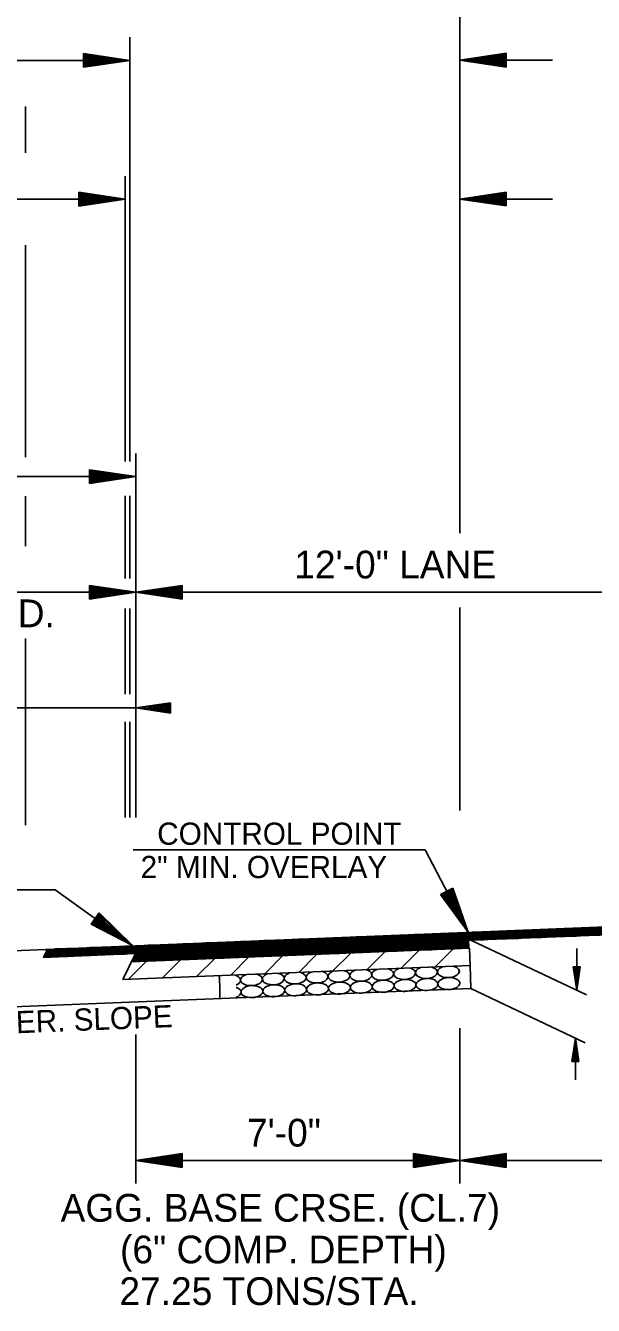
# Model space of a CAD drawing. Extents: x 2263886 to 2266026, y -3122850 to -3121850.
# Drawn here: x 2265581.37 to 2265593.64, y -3122514.63 to -3122486.97 of the extents above; entities that cross this region are included whole.
import ezdxf

# ---------------------------------------------------------------- set-up
doc = ezdxf.new("R2010")
doc.units = 0
doc.layers.add('R_Border Prem', color=7, linetype='Continuous')
doc.layers.add('R_Dimension', color=7, linetype='Continuous')

msp = doc.modelspace()

# ---------------------------------------------------------------- linework, layer by layer
at = {"layer": 'R_Border Prem'}
for p, q in [((2265590.753, -3122480.217), (2265590.753, -3122497.937)), ((2265583.623, -3122487.22), (2265583.623, -3122496.388)), ((2265582.623, -3122487.57), (2265583.623, -3122487.72)), ((2265582.623, -3122487.87), (2265582.623, -3122487.57)), ((2265582.623, -3122487.595), (2265583.456, -3122487.72)), ((2265582.623, -3122487.621), (2265583.284, -3122487.72)), ((2265582.623, -3122487.646), (2265583.118, -3122487.72)), ((2265582.623, -3122487.671), (2265582.948, -3122487.72)), ((2265582.623, -3122487.697), (2265582.781, -3122487.72)), ((2265591.753, -3122487.567), (2265590.753, -3122487.717)), ((2265591.753, -3122487.592), (2265590.92, -3122487.717)), ((2265591.753, -3122487.617), (2265591.092, -3122487.717)), ((2265591.753, -3122487.642), (2265591.258, -3122487.717)), ((2265591.753, -3122487.668), (2265591.428, -3122487.717)), ((2265591.753, -3122487.693), (2265591.595, -3122487.717)), ((2265591.753, -3122487.567), (2265591.753, -3122487.867)), ((2265583.623, -3122487.72), (2265567.047, -3122487.72)), ((2265582.623, -3122487.87), (2265583.623, -3122487.72)), ((2265582.623, -3122487.769), (2265582.948, -3122487.72)), ((2265582.623, -3122487.82), (2265583.284, -3122487.72)), ((2265582.623, -3122487.845), (2265583.456, -3122487.72)), ((2265582.623, -3122487.795), (2265583.118, -3122487.72)), ((2265582.623, -3122487.744), (2265582.781, -3122487.72)), ((2265592.753, -3122487.717), (2265590.753, -3122487.717)), ((2265591.753, -3122487.867), (2265590.753, -3122487.717)), ((2265591.753, -3122487.842), (2265590.92, -3122487.717)), ((2265591.753, -3122487.816), (2265591.092, -3122487.717)), ((2265591.753, -3122487.791), (2265591.258, -3122487.717)), ((2265591.753, -3122487.766), (2265591.428, -3122487.717)), ((2265591.753, -3122487.74), (2265591.595, -3122487.717)), ((2265581.369, -3122488.717), (2265581.369, -3122489.717)), ((2265583.518, -3122490.22), (2265583.518, -3122496.388)), ((2265583.518, -3122490.72), (2265567.654, -3122490.72)), ((2265582.518, -3122490.57), (2265583.518, -3122490.72)), ((2265582.518, -3122490.87), (2265582.518, -3122490.57)), ((2265582.518, -3122490.595), (2265583.351, -3122490.72)), ((2265582.518, -3122490.621), (2265583.179, -3122490.72)), ((2265582.518, -3122490.646), (2265583.013, -3122490.72)), ((2265582.518, -3122490.671), (2265582.843, -3122490.72)), ((2265582.518, -3122490.697), (2265582.676, -3122490.72)), ((2265582.518, -3122490.87), (2265583.518, -3122490.72)), ((2265582.518, -3122490.769), (2265582.843, -3122490.72)), ((2265582.518, -3122490.82), (2265583.179, -3122490.72)), ((2265582.518, -3122490.845), (2265583.351, -3122490.72)), ((2265582.518, -3122490.795), (2265583.013, -3122490.72)), ((2265582.518, -3122490.744), (2265582.676, -3122490.72)), ((2265591.753, -3122490.567), (2265590.753, -3122490.717)), ((2265592.753, -3122490.717), (2265590.753, -3122490.717)), ((2265591.753, -3122490.867), (2265590.753, -3122490.717)), ((2265591.753, -3122490.592), (2265590.92, -3122490.717)), ((2265591.753, -3122490.842), (2265590.92, -3122490.717)), ((2265591.753, -3122490.617), (2265591.092, -3122490.717)), ((2265591.753, -3122490.816), (2265591.092, -3122490.717)), ((2265591.753, -3122490.642), (2265591.258, -3122490.717)), ((2265591.753, -3122490.791), (2265591.258, -3122490.717)), ((2265591.753, -3122490.668), (2265591.428, -3122490.717)), ((2265591.753, -3122490.766), (2265591.428, -3122490.717)), ((2265591.753, -3122490.693), (2265591.595, -3122490.717)), ((2265591.753, -3122490.74), (2265591.595, -3122490.717)), ((2265591.753, -3122490.567), (2265591.753, -3122490.867)), ((2265581.369, -3122491.717), (2265581.369, -3122494.717)), ((2265581.369, -3122494.717), (2265581.369, -3122496.297)), ((2265583.75, -3122501.189), (2265583.75, -3122496.217)), ((2265583.75, -3122496.717), (2265565.75, -3122496.717)), ((2265582.75, -3122496.567), (2265583.75, -3122496.717)), ((2265582.75, -3122496.867), (2265582.75, -3122496.567)), ((2265582.75, -3122496.592), (2265583.583, -3122496.717)), ((2265582.75, -3122496.617), (2265583.411, -3122496.717)), ((2265582.75, -3122496.642), (2265583.244, -3122496.717)), ((2265582.75, -3122496.668), (2265583.075, -3122496.717)), ((2265582.75, -3122496.693), (2265582.908, -3122496.717)), ((2265582.75, -3122496.867), (2265583.75, -3122496.717)), ((2265582.75, -3122496.765), (2265583.075, -3122496.717)), ((2265582.75, -3122496.816), (2265583.411, -3122496.717)), ((2265582.75, -3122496.842), (2265583.583, -3122496.717)), ((2265582.75, -3122496.791), (2265583.244, -3122496.717)), ((2265582.75, -3122496.74), (2265582.908, -3122496.717)), ((2265581.369, -3122497.137), (2265581.369, -3122498.217)), ((2265583.518, -3122497.13), (2265583.518, -3122498.921)), ((2265583.623, -3122497.13), (2265583.623, -3122498.921)), ((2265583.75, -3122499.217), (2265577.75, -3122499.217)), ((2265582.75, -3122499.067), (2265583.75, -3122499.217)), ((2265582.75, -3122499.367), (2265582.75, -3122499.067)), ((2265582.75, -3122499.092), (2265583.583, -3122499.217)), ((2265582.75, -3122499.117), (2265583.411, -3122499.217)), ((2265582.75, -3122499.142), (2265583.244, -3122499.217)), ((2265582.75, -3122499.168), (2265583.075, -3122499.217)), ((2265582.75, -3122499.193), (2265582.908, -3122499.217)), ((2265582.75, -3122499.367), (2265583.75, -3122499.217)), ((2265582.75, -3122499.265), (2265583.075, -3122499.217)), ((2265582.75, -3122499.316), (2265583.411, -3122499.217)), ((2265582.75, -3122499.342), (2265583.583, -3122499.217)), ((2265582.75, -3122499.291), (2265583.244, -3122499.217)), ((2265582.75, -3122499.24), (2265582.908, -3122499.217)), ((2265584.75, -3122499.067), (2265583.75, -3122499.217)), ((2265595.75, -3122499.217), (2265583.75, -3122499.217)), ((2265584.75, -3122499.367), (2265583.75, -3122499.217)), ((2265584.75, -3122499.092), (2265583.917, -3122499.217)), ((2265584.75, -3122499.342), (2265583.917, -3122499.217)), ((2265584.75, -3122499.117), (2265584.089, -3122499.217)), ((2265584.75, -3122499.316), (2265584.089, -3122499.217)), ((2265584.75, -3122499.142), (2265584.255, -3122499.217)), ((2265584.75, -3122499.291), (2265584.255, -3122499.217)), ((2265584.75, -3122499.168), (2265584.425, -3122499.217)), ((2265584.75, -3122499.266), (2265584.425, -3122499.217)), ((2265584.75, -3122499.193), (2265584.592, -3122499.217)), ((2265584.75, -3122499.24), (2265584.592, -3122499.217)), ((2265584.75, -3122499.067), (2265584.75, -3122499.367)), ((2265583.518, -3122499.569), (2265583.518, -3122501.417)), ((2265583.623, -3122499.569), (2265583.623, -3122501.417)), ((2265590.753, -3122499.545), (2265590.753, -3122503.936)), ((2265581.369, -3122504.251), (2265581.369, -3122500.217)), ((2265583.75, -3122504.077), (2265583.75, -3122501.189)), ((2265583.75, -3122501.717), (2265578.242, -3122501.717)), ((2265584.5, -3122501.604), (2265583.75, -3122501.717)), ((2265584.5, -3122501.829), (2265583.75, -3122501.717)), ((2265584.5, -3122501.623), (2265583.875, -3122501.717)), ((2265584.5, -3122501.81), (2265583.875, -3122501.717)), ((2265584.5, -3122501.642), (2265584.004, -3122501.717)), ((2265584.5, -3122501.791), (2265584.004, -3122501.717)), ((2265584.5, -3122501.661), (2265584.129, -3122501.717)), ((2265584.5, -3122501.773), (2265584.129, -3122501.717)), ((2265584.5, -3122501.68), (2265584.256, -3122501.717)), ((2265584.5, -3122501.753), (2265584.256, -3122501.717)), ((2265584.5, -3122501.699), (2265584.381, -3122501.717)), ((2265584.5, -3122501.734), (2265584.381, -3122501.717)), ((2265584.5, -3122501.604), (2265584.5, -3122501.829)), ((2265583.518, -3122502.017), (2265583.518, -3122504.086)), ((2265583.623, -3122502.017), (2265583.623, -3122504.081)), ((2265583.75, -3122503.74), (2265583.75, -3122504.081)), ((2265590.005, -3122504.786), (2265583.695, -3122504.786)), ((2265590.936, -3122506.562), (2265590.005, -3122504.786)), ((2265582.009, -3122505.651), (2265579.95, -3122505.651)), ((2265583.681, -3122506.852), (2265582.009, -3122505.651)), ((2265583.745, -3122506.857), (2265619.716, -3122505.418)), ((2265583.752, -3122507.027), (2265619.723, -3122505.588)), ((2265596.769, -3122506.506), (2265592.516, -3122506.506)), ((2265597.018, -3122506.496), (2265592.766, -3122506.496)), ((2265597.268, -3122506.486), (2265593.016, -3122506.486)), ((2265597.518, -3122506.476), (2265593.266, -3122506.476)), ((2265597.768, -3122506.466), (2265593.516, -3122506.466)), ((2265589.77, -3122506.786), (2265585.517, -3122506.786)), ((2265590.02, -3122506.776), (2265585.767, -3122506.776)), ((2265590.27, -3122506.766), (2265586.017, -3122506.766)), ((2265590.52, -3122506.756), (2265586.267, -3122506.756)), ((2265590.77, -3122506.746), (2265586.517, -3122506.746)), ((2265591.019, -3122506.736), (2265586.767, -3122506.736)), ((2265591.269, -3122506.726), (2265587.017, -3122506.726)), ((2265591.519, -3122506.716), (2265587.267, -3122506.716)), ((2265591.769, -3122506.706), (2265587.517, -3122506.706)), ((2265592.019, -3122506.696), (2265587.767, -3122506.696)), ((2265592.269, -3122506.686), (2265588.017, -3122506.686)), ((2265592.519, -3122506.676), (2265588.267, -3122506.676)), ((2265592.769, -3122506.666), (2265588.517, -3122506.666)), ((2265593.019, -3122506.656), (2265588.766, -3122506.656)), ((2265593.269, -3122506.646), (2265589.016, -3122506.646)), ((2265593.519, -3122506.636), (2265589.266, -3122506.636)), ((2265593.769, -3122506.626), (2265589.516, -3122506.626)), ((2265594.019, -3122506.616), (2265589.766, -3122506.616)), ((2265590.955, -3122506.781), (2265589.895, -3122506.781)), ((2265594.269, -3122506.606), (2265590.016, -3122506.606)), ((2265590.955, -3122506.771), (2265590.145, -3122506.771)), ((2265594.519, -3122506.596), (2265590.266, -3122506.596)), ((2265590.954, -3122506.761), (2265590.395, -3122506.761)), ((2265594.769, -3122506.586), (2265590.516, -3122506.586)), ((2265590.954, -3122506.751), (2265590.645, -3122506.751)), ((2265595.019, -3122506.576), (2265590.766, -3122506.576)), ((2265590.954, -3122506.741), (2265590.895, -3122506.741)), ((2265591.004, -3122506.743), (2265593.491, -3122507.915)), ((2265595.269, -3122506.566), (2265591.016, -3122506.566)), ((2265595.519, -3122506.556), (2265591.266, -3122506.556)), ((2265595.769, -3122506.546), (2265591.516, -3122506.546)), ((2265596.019, -3122506.536), (2265591.766, -3122506.536)), ((2265596.269, -3122506.526), (2265592.016, -3122506.526)), ((2265596.519, -3122506.516), (2265592.266, -3122506.516)), ((2265577.75, -3122507.097), (2265583.745, -3122506.857)), ((2265581.753, -3122507.107), (2265581.84, -3122506.933)), ((2265581.753, -3122507.107), (2265583.752, -3122507.027)), ((2265583.021, -3122507.056), (2265581.778, -3122507.056)), ((2265583.271, -3122507.046), (2265581.783, -3122507.046)), ((2265583.521, -3122507.036), (2265581.788, -3122507.036)), ((2265583.771, -3122507.026), (2265581.793, -3122507.026)), ((2265584.021, -3122507.016), (2265581.798, -3122507.016)), ((2265584.271, -3122507.006), (2265581.803, -3122507.006)), ((2265584.521, -3122506.996), (2265581.808, -3122506.996)), ((2265584.771, -3122506.986), (2265581.813, -3122506.986)), ((2265585.021, -3122506.976), (2265581.818, -3122506.976)), ((2265585.27, -3122506.966), (2265581.823, -3122506.966)), ((2265585.52, -3122506.956), (2265581.828, -3122506.956)), ((2265585.77, -3122506.946), (2265581.833, -3122506.946)), ((2265586.02, -3122506.936), (2265581.838, -3122506.936)), ((2265586.27, -3122506.926), (2265582.018, -3122506.926)), ((2265586.52, -3122506.916), (2265582.268, -3122506.916)), ((2265586.77, -3122506.906), (2265582.518, -3122506.906)), ((2265587.02, -3122506.896), (2265582.767, -3122506.896)), ((2265587.27, -3122506.886), (2265583.017, -3122506.886)), ((2265587.52, -3122506.876), (2265583.267, -3122506.876)), ((2265583.467, -3122507.583), (2265583.745, -3122507.027)), ((2265587.77, -3122506.866), (2265583.517, -3122506.866)), ((2265583.658, -3122507.201), (2265590.96, -3122506.908)), ((2265587.149, -3122507.061), (2265583.734, -3122507.061)), ((2265587.399, -3122507.051), (2265583.739, -3122507.051)), ((2265587.649, -3122507.041), (2265583.744, -3122507.041)), ((2265587.899, -3122507.031), (2265583.749, -3122507.031)), ((2265588.02, -3122506.856), (2265583.767, -3122506.856)), ((2265588.149, -3122507.021), (2265583.896, -3122507.021)), ((2265588.27, -3122506.846), (2265584.017, -3122506.846)), ((2265588.399, -3122507.011), (2265584.146, -3122507.011)), ((2265588.52, -3122506.836), (2265584.267, -3122506.836)), ((2265588.649, -3122507.001), (2265584.396, -3122507.001)), ((2265588.77, -3122506.826), (2265584.517, -3122506.826)), ((2265588.899, -3122506.991), (2265584.646, -3122506.991)), ((2265589.02, -3122506.816), (2265584.767, -3122506.816)), ((2265589.148, -3122506.981), (2265584.896, -3122506.981)), ((2265589.27, -3122506.806), (2265585.017, -3122506.806)), ((2265589.398, -3122506.971), (2265585.146, -3122506.971)), ((2265589.52, -3122506.796), (2265585.267, -3122506.796)), ((2265589.648, -3122506.961), (2265585.396, -3122506.961)), ((2265589.898, -3122506.951), (2265585.646, -3122506.951)), ((2265590.148, -3122506.941), (2265585.896, -3122506.941)), ((2265590.398, -3122506.931), (2265586.146, -3122506.931)), ((2265590.648, -3122506.921), (2265586.396, -3122506.921)), ((2265590.898, -3122506.911), (2265586.646, -3122506.911)), ((2265590.96, -3122506.901), (2265586.895, -3122506.901)), ((2265590.96, -3122506.891), (2265587.145, -3122506.891)), ((2265587.274, -3122507.431), (2265587.665, -3122507.04)), ((2265590.959, -3122506.881), (2265587.395, -3122506.881)), ((2265590.959, -3122506.871), (2265587.645, -3122506.871)), ((2265590.958, -3122506.861), (2265587.895, -3122506.861)), ((2265588.011, -3122507.401), (2265588.401, -3122507.011)), ((2265590.958, -3122506.851), (2265588.145, -3122506.851)), ((2265590.958, -3122506.841), (2265588.395, -3122506.841)), ((2265590.957, -3122506.831), (2265588.645, -3122506.831)), ((2265588.747, -3122507.372), (2265589.138, -3122506.981)), ((2265590.957, -3122506.821), (2265588.895, -3122506.821)), ((2265590.956, -3122506.811), (2265589.145, -3122506.811)), ((2265590.956, -3122506.801), (2265589.395, -3122506.801)), ((2265589.484, -3122507.343), (2265589.875, -3122506.952)), ((2265590.956, -3122506.791), (2265589.645, -3122506.791)), ((2265590.22, -3122507.313), (2265590.611, -3122506.922)), ((2265590.975, -3122507.283), (2265590.96, -3122506.908)), ((2265593.279, -3122507.814), (2265593.279, -3122506.914)), ((2265581.771, -3122507.106), (2265581.753, -3122507.106)), ((2265582.021, -3122507.096), (2265581.758, -3122507.096)), ((2265582.271, -3122507.086), (2265581.763, -3122507.086)), ((2265582.521, -3122507.076), (2265581.768, -3122507.076)), ((2265582.771, -3122507.066), (2265581.773, -3122507.066)), ((2265583.467, -3122507.583), (2265590.975, -3122507.283)), ((2265583.591, -3122507.578), (2265583.982, -3122507.188)), ((2265583.899, -3122507.191), (2265583.668, -3122507.191)), ((2265584.149, -3122507.181), (2265583.673, -3122507.181)), ((2265584.399, -3122507.171), (2265583.678, -3122507.171)), ((2265584.649, -3122507.161), (2265583.683, -3122507.161)), ((2265584.899, -3122507.151), (2265583.688, -3122507.151)), ((2265585.149, -3122507.141), (2265583.693, -3122507.141)), ((2265585.399, -3122507.131), (2265583.699, -3122507.131)), ((2265585.649, -3122507.121), (2265583.704, -3122507.121)), ((2265585.899, -3122507.111), (2265583.709, -3122507.111)), ((2265586.149, -3122507.101), (2265583.714, -3122507.101)), ((2265586.399, -3122507.091), (2265583.719, -3122507.091)), ((2265586.649, -3122507.081), (2265583.724, -3122507.081)), ((2265586.899, -3122507.071), (2265583.729, -3122507.071)), ((2265584.328, -3122507.549), (2265584.718, -3122507.158)), ((2265585.064, -3122507.519), (2265585.455, -3122507.129)), ((2265585.801, -3122507.49), (2265586.192, -3122507.099)), ((2265586.537, -3122507.46), (2265586.928, -3122507.07)), ((2265590.987, -3122507.783), (2265590.975, -3122507.283)), ((2265593.204, -3122507.314), (2265593.279, -3122507.814)), ((2265593.204, -3122507.314), (2265593.354, -3122507.314)), ((2265593.216, -3122507.314), (2265593.279, -3122507.731)), ((2265593.229, -3122507.314), (2265593.279, -3122507.645)), ((2265593.241, -3122507.314), (2265593.279, -3122507.562)), ((2265593.254, -3122507.314), (2265593.279, -3122507.477)), ((2265593.267, -3122507.314), (2265593.279, -3122507.393)), ((2265593.354, -3122507.314), (2265593.279, -3122507.814)), ((2265593.303, -3122507.314), (2265593.279, -3122507.477)), ((2265593.328, -3122507.314), (2265593.279, -3122507.645)), ((2265593.341, -3122507.314), (2265593.279, -3122507.731)), ((2265593.316, -3122507.314), (2265593.279, -3122507.562)), ((2265593.29, -3122507.314), (2265593.279, -3122507.393)), ((2265571.962, -3122508.544), (2265590.987, -3122507.782)), ((2265590.987, -3122507.782), (2265593.463, -3122508.955)), ((2265590.753, -3122508.635), (2265590.753, -3122511.497)), ((2265583.75, -3122508.775), (2265583.75, -3122511.997)), ((2265593.175, -3122509.355), (2265593.25, -3122508.855)), ((2265593.188, -3122509.355), (2265593.25, -3122508.938)), ((2265593.25, -3122509.755), (2265593.25, -3122508.855)), ((2265593.325, -3122509.355), (2265593.25, -3122508.855)), ((2265593.313, -3122509.355), (2265593.25, -3122508.938)), ((2265593.201, -3122509.355), (2265593.25, -3122509.024)), ((2265593.213, -3122509.355), (2265593.25, -3122509.107)), ((2265593.226, -3122509.355), (2265593.25, -3122509.192)), ((2265593.239, -3122509.355), (2265593.25, -3122509.276)), ((2265593.3, -3122509.355), (2265593.25, -3122509.024)), ((2265593.288, -3122509.355), (2265593.25, -3122509.107)), ((2265593.275, -3122509.355), (2265593.25, -3122509.192)), ((2265593.262, -3122509.355), (2265593.25, -3122509.276)), ((2265593.325, -3122509.355), (2265593.175, -3122509.355)), ((2265584.75, -3122511.347), (2265583.75, -3122511.497)), ((2265584.75, -3122511.372), (2265583.917, -3122511.497)), ((2265584.75, -3122511.397), (2265584.089, -3122511.497)), ((2265584.75, -3122511.422), (2265584.255, -3122511.497)), ((2265584.75, -3122511.448), (2265584.425, -3122511.497)), ((2265584.75, -3122511.473), (2265584.592, -3122511.497)), ((2265584.75, -3122511.647), (2265584.75, -3122511.347)), ((2265589.753, -3122511.347), (2265590.753, -3122511.497)), ((2265589.753, -3122511.647), (2265589.753, -3122511.347)), ((2265589.753, -3122511.372), (2265590.586, -3122511.497)), ((2265589.753, -3122511.397), (2265590.414, -3122511.497)), ((2265589.753, -3122511.422), (2265590.247, -3122511.497)), ((2265589.753, -3122511.448), (2265590.078, -3122511.497)), ((2265589.753, -3122511.473), (2265589.911, -3122511.497)), ((2265591.753, -3122511.347), (2265590.753, -3122511.497)), ((2265591.753, -3122511.372), (2265590.92, -3122511.497)), ((2265591.753, -3122511.397), (2265591.092, -3122511.497)), ((2265591.753, -3122511.422), (2265591.258, -3122511.497)), ((2265591.753, -3122511.448), (2265591.428, -3122511.497)), ((2265591.753, -3122511.473), (2265591.595, -3122511.497)), ((2265591.753, -3122511.647), (2265591.753, -3122511.347)), ((2265590.753, -3122511.497), (2265583.75, -3122511.497)), ((2265584.75, -3122511.647), (2265583.75, -3122511.497)), ((2265584.75, -3122511.622), (2265583.917, -3122511.497)), ((2265584.75, -3122511.596), (2265584.089, -3122511.497)), ((2265584.75, -3122511.571), (2265584.255, -3122511.497)), ((2265584.75, -3122511.545), (2265584.425, -3122511.497)), ((2265584.75, -3122511.52), (2265584.592, -3122511.497)), ((2265589.753, -3122511.647), (2265590.753, -3122511.497)), ((2265589.753, -3122511.545), (2265590.078, -3122511.497)), ((2265589.753, -3122511.596), (2265590.414, -3122511.497)), ((2265589.753, -3122511.622), (2265590.586, -3122511.497)), ((2265589.753, -3122511.571), (2265590.247, -3122511.497)), ((2265589.753, -3122511.52), (2265589.911, -3122511.497)), ((2265590.753, -3122511.497), (2265612.746, -3122511.497)), ((2265591.753, -3122511.647), (2265590.753, -3122511.497)), ((2265590.753, -3122511.497), (2265590.753, -3122511.997)), ((2265591.753, -3122511.622), (2265590.92, -3122511.497)), ((2265591.753, -3122511.596), (2265591.092, -3122511.497)), ((2265591.753, -3122511.571), (2265591.258, -3122511.497)), ((2265591.753, -3122511.545), (2265591.428, -3122511.497)), ((2265591.753, -3122511.52), (2265591.595, -3122511.497))]:
    msp.add_line(p, q, dxfattribs=at)
for centre, major_axis, ratio, start_param, end_param in [((2265589.558, -3122507.454), (0.236, 0.01), 0.547609, 0.718235, 1.035301), ((2265590.03, -3122507.434), (0.236, 0.01), 0.547609, 2.107616, 7.128359), ((2265590.03, -3122507.434), (0.236, 0.01), 0.547609, 0.845174, 1.035301), ((2265590.503, -3122507.415), (0.236, 0.01), 0.547609, 2.107616, 7.274664), ((2265590.503, -3122507.415), (0.236, 0.01), 0.547609, 0.991479, 1.035301), ((2265582.73, -3122507.82), (-0.147, 2.996), 0.945721, 4.603226, 4.770081), ((2265585.777, -3122507.609), (0.236, 0.01), 0.547609, 0.836882, 0.988681), ((2265585.777, -3122507.609), (0.236, 0.01), 0.547609, 5.323204, 7.120067), ((2265586.249, -3122507.589), (0.236, 0.01), 0.547609, 2.107616, 6.292928), ((2265586.249, -3122507.589), (0.236, 0.01), 0.547609, 0.009743, 1.035301), ((2265586.722, -3122507.57), (0.236, 0.01), 0.547609, 2.107616, 6.387162), ((2265586.722, -3122507.57), (0.236, 0.01), 0.547609, 0.103977, 1.035301), ((2265587.195, -3122507.551), (0.236, 0.01), 0.547609, 2.107616, 6.481901), ((2265587.195, -3122507.551), (0.236, 0.01), 0.547609, 0.198716, 1.035301), ((2265587.667, -3122507.531), (0.236, 0.01), 0.547609, 2.107616, 6.57803), ((2265587.667, -3122507.531), (0.236, 0.01), 0.547609, 0.294845, 1.035301), ((2265588.14, -3122507.512), (0.236, 0.01), 0.547609, 2.107616, 6.676558), ((2265588.14, -3122507.512), (0.236, 0.01), 0.547609, 0.393373, 1.035301), ((2265588.613, -3122507.492), (0.236, 0.01), 0.547609, 2.107616, 6.778729), ((2265588.613, -3122507.492), (0.236, 0.01), 0.547609, 0.495543, 1.035301), ((2265589.085, -3122507.473), (0.236, 0.01), 0.547609, 2.107616, 6.886204), ((2265589.085, -3122507.473), (0.236, 0.01), 0.547609, 0.603019, 1.035301), ((2265589.558, -3122507.454), (0.236, 0.01), 0.547609, 2.107616, 7.00142), ((2265590.976, -3122507.396), (0.236, 0.01), 0.547609, 2.881729, 3.382066), ((2265585.788, -3122507.867), (0.236, 0.01), 0.547609, 5.259418, 7.214713), ((2265585.788, -3122507.867), (0.236, 0.01), 0.547609, 0.931528, 0.963526), ((2265590.987, -3122507.655), (0.236, 0.01), 0.547609, 2.987447, 3.276348)]:
    msp.add_ellipse(centre, major_axis=major_axis, ratio=ratio, start_param=start_param, end_param=end_param, dxfattribs=at)
for centre in [(2265589.096, -3122507.732), (2265589.569, -3122507.713), (2265590.041, -3122507.693), (2265590.514, -3122507.674), (2265586.26, -3122507.848), (2265586.733, -3122507.829), (2265587.205, -3122507.809), (2265587.678, -3122507.79), (2265588.151, -3122507.771), (2265588.623, -3122507.751)]:
    msp.add_ellipse(centre, major_axis=(0.236, 0.01), ratio=0.547609, dxfattribs=at)
at = {"layer": 'R_Dimension'}
for p, q in [((2265590.6, -3122505.608), (2265590.335, -3122505.749)), ((2265590.489, -3122505.667), (2265590.542, -3122505.818)), ((2265590.511, -3122505.656), (2265590.62, -3122505.966)), ((2265590.534, -3122505.644), (2265590.699, -3122506.115)), ((2265590.556, -3122505.632), (2265590.777, -3122506.263)), ((2265590.578, -3122505.62), (2265590.858, -3122506.415)), ((2265590.6, -3122505.608), (2265590.936, -3122506.562)), ((2265590.335, -3122505.749), (2265590.936, -3122506.562)), ((2265590.357, -3122505.737), (2265590.858, -3122506.415)), ((2265590.38, -3122505.725), (2265590.777, -3122506.263)), ((2265590.402, -3122505.713), (2265590.699, -3122506.115)), ((2265590.424, -3122505.701), (2265590.62, -3122505.966)), ((2265590.447, -3122505.689), (2265590.542, -3122505.818)), ((2265582.959, -3122506.144), (2265582.783, -3122506.387)), ((2265582.9, -3122506.226), (2265583.134, -3122506.456)), ((2265582.915, -3122506.205), (2265583.272, -3122506.556)), ((2265582.93, -3122506.185), (2265583.407, -3122506.653)), ((2265582.945, -3122506.164), (2265583.546, -3122506.754)), ((2265582.959, -3122506.144), (2265583.681, -3122506.852)), ((2265582.783, -3122506.387), (2265583.681, -3122506.852)), ((2265582.798, -3122506.367), (2265583.546, -3122506.754)), ((2265582.813, -3122506.346), (2265583.407, -3122506.653)), ((2265582.828, -3122506.326), (2265583.272, -3122506.556)), ((2265582.842, -3122506.305), (2265583.134, -3122506.456)), ((2265582.857, -3122506.285), (2265582.999, -3122506.358)), ((2265582.885, -3122506.247), (2265582.999, -3122506.358))]:
    msp.add_line(p, q, dxfattribs=at)

# ---------------------------------------------------------------- texts
at = {"layer": 'R_Border Prem'}
for s, height, rotation, p in [('12\'-0" LANE', 0.6, 0, (2265587.175, -3122498.917)), ('SUPER. SLOPE', 0.48, 2.291, (2265579.85, -3122508.802))]:
    msp.add_text(s, height=height, rotation=rotation, dxfattribs=at).set_placement(p)
for s, height, p in [('SHLD.', 0.6, (2265579.638, -3122499.972)), ('CONTROL POINT', 0.48, (2265584.213, -3122504.674)), ('2" MIN. OVERLAY', 0.48, (2265583.854, -3122505.394)), ('7\'-0"', 0.6, (2265586.153, -3122511.197)), ('AGG. BASE CRSE. (CL.7)', 0.6, (2265582.125, -3122512.821)), ('(6" COMP. DEPTH)', 0.6, (2265583.41, -3122513.721)), ('27.25 TONS/STA.', 0.6, (2265583.396, -3122514.621))]:
    msp.add_text(s, height=height, dxfattribs=at).set_placement(p)

doc.saveas('drawing.dxf')
